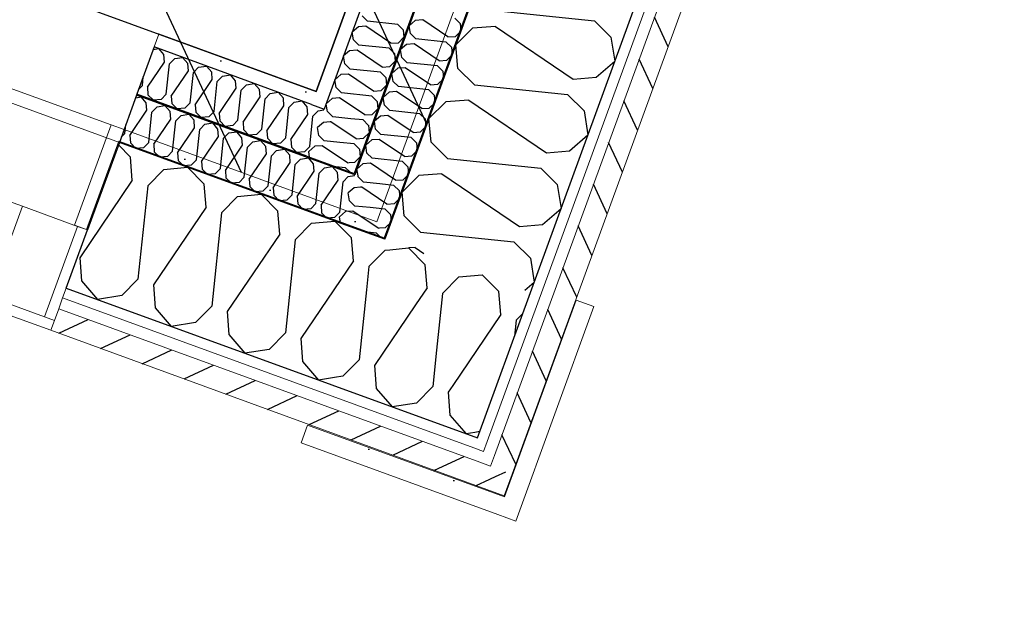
# Model space of a CAD drawing. Header units: millimetres. Extents: x 112481703 to 112588235, y 1264638581 to 1264713486.
# Tile 270 of 487: x 112579362 to 112580302, y 1264669421 to 1264669978. Entities that reach past the tile are written whole.
import ezdxf

# ---------------------------------------------------------------- set-up
doc = ezdxf.new("R2010")
doc.units = ezdxf.units.MM
doc.header["$LTSCALE"] = 0.5
doc.header["$MEASUREMENT"] = 0
doc.linetypes.add('Lang stiplet', pattern=[2116.666603, 1269.999981, -846.666622])
doc.linetypes.add('PLINE', pattern=[0])
for name, color, linetype, lineweight in [('234- Vinduer_ dører_ porter', 7, 'Continuous', 0), ('235- Utvendig kledning og overflate', 7, 'Continuous', 0), ('236- Innvendig kledning og overflate', 7, 'Continuous', 0), ('262- Taktekking', 7, 'Continuous', 0)]:
    doc.layers.add(name, color=color, linetype=linetype, lineweight=lineweight)
for name, color, linetype in [('266- Himling og innvendig overflate#1', 7, 'Continuous'), ('862- M___Nettoareal', 7, 'Continuous'), ('862- M___Nettoareal(Polylinje)', 7, 'Continuous'), ('LA_farge_dekke_asfalt2', 7, 'Continuous'), ('Yttervegger.A225', 7, 'Continuous'), ('Yttervegger.A225 (Skravur)', 7, 'Continuous')]:
    doc.layers.add(name, color=color, linetype=linetype)
pattern_1 = [(24.95599, (112557650, 1264717795), (-12.65766, 27.198964), [])]
pattern_2 = [(249.956, (112557650, 1264717795), (-81.357, 29.68231), [0, -50]), (249.956, (112557682.11, 1264717756.67), (-81.357, 29.68231), [0, -50])]
pattern_3 = [(249.95599, (112557650, 1264717795), (-65.76007, 23.99193), [])]

# ---------------------------------------------------------------- blocks, each defined once
blk = doc.blocks.new('Telefonsentral_6_3', base_point=(112578513.78, 1264671831.22))
at = {"layer": '862- M___Nettoareal(Polylinje)', "linetype": 'PLINE', "flags": 128}
blk.add_lwpolyline([(112576572.87, 1264671030.54), (112579644.84, 1264669909.76), (112580667.32, 1264672712.29), (112577596.28, 1264673832.72), (112577355.98, 1264673174.09), (112577355.04, 1264673174.43)], close=True, dxfattribs=at)
blk = doc.blocks.new('*X134', base_point=(112557650, 1264717795))
at = {"layer": 'Yttervegger.A225 (Skravur)', "linetype": 'PLINE'}
for p, q in [((112579715.11, 1264669758.78), (112579733.16, 1264669760.45)), ((112579749.05, 1264669744.35), (112579733.16, 1264669760.45)), ((112579750.75, 1264669722.39), (112579749.05, 1264669744.35)), ((112579765.53, 1264669717), (112579780.97, 1264669732.71)), ((112579780.97, 1264669732.71), (112579803.49, 1264669734.79)), ((112579819.39, 1264669718.69), (112579803.49, 1264669734.79)), ((112579750.75, 1264669722.39), (112579739.67, 1264669706)), ((112579765.53, 1264669717), (112579759.81, 1264669662.71)), ((112579821.08, 1264669696.73), (112579819.39, 1264669718.69)), ((112579821.08, 1264669696.73), (112579775.4, 1264669629.21)), ((112579835.86, 1264669691.34), (112579842.1, 1264669697.69)), ((112579835.86, 1264669691.34), (112579834.27, 1264669676.22)), ((112579801, 1264669585.02), (112579796.32, 1264669584.27))]:
    blk.add_line(p, q, dxfattribs=at)
blk = doc.blocks.new('*X137', base_point=(112557650, 1264717795))
at = {"layer": 'Yttervegger.A225 (Skravur)', "linetype": 'PLINE'}
for p, q in [((112579467.72, 1264669846.99), (112579456.14, 1264669858.73)), ((112579469.42, 1264669825.03), (112579467.72, 1264669846.99)), ((112579484.2, 1264669819.64), (112579499.64, 1264669835.35)), ((112579499.64, 1264669835.35), (112579522.16, 1264669837.43)), ((112579538.05, 1264669821.33), (112579522.16, 1264669837.43)), ((112579469.42, 1264669825.03), (112579419.28, 1264669750.91)), ((112579484.2, 1264669819.64), (112579474.83, 1264669730.64)), ((112579539.75, 1264669799.37), (112579538.05, 1264669821.33)), ((112579554.53, 1264669793.98), (112579569.97, 1264669809.69)), ((112579569.97, 1264669809.69), (112579592.5, 1264669811.77)), ((112579608.39, 1264669795.67), (112579592.5, 1264669811.77)), ((112579539.75, 1264669799.37), (112579489.61, 1264669725.25)), ((112579610.09, 1264669773.71), (112579608.39, 1264669795.67)), ((112579554.53, 1264669793.98), (112579545.16, 1264669704.98)), ((112579640.31, 1264669784.03), (112579662.83, 1264669786.11)), ((112579678.72, 1264669770.01), (112579662.83, 1264669786.11)), ((112579624.86, 1264669768.32), (112579640.31, 1264669784.03)), ((112579610.09, 1264669773.71), (112579559.94, 1264669699.59)), ((112579624.86, 1264669768.32), (112579615.5, 1264669679.32)), ((112579680.42, 1264669748.05), (112579678.72, 1264669770.01)), ((112579419.28, 1264669750.91), (112579420.98, 1264669728.95)), ((112579695.2, 1264669742.66), (112579704.37, 1264669751.99)), ((112579680.42, 1264669748.05), (112579630.27, 1264669673.93)), ((112579695.2, 1264669742.66), (112579692.86, 1264669720.42)), ((112579474.83, 1264669730.64), (112579459.39, 1264669714.93)), ((112579420.98, 1264669728.95), (112579436.27, 1264669711.22)), ((112579489.61, 1264669725.25), (112579491.31, 1264669703.29)), ((112579459.39, 1264669714.93), (112579436.27, 1264669711.22)), ((112579491.31, 1264669703.29), (112579506.6, 1264669685.56)), ((112579545.16, 1264669704.98), (112579529.72, 1264669689.27)), ((112579559.94, 1264669699.59), (112579561.64, 1264669677.63)), ((112579529.72, 1264669689.27), (112579506.6, 1264669685.56)), ((112579561.64, 1264669677.63), (112579576.94, 1264669659.9)), ((112579615.5, 1264669679.32), (112579600.05, 1264669663.61)), ((112579630.27, 1264669673.93), (112579631.97, 1264669651.97)), ((112579600.05, 1264669663.61), (112579576.94, 1264669659.9)), ((112579631.97, 1264669651.97), (112579647.27, 1264669634.24)), ((112579662.29, 1264669636.65), (112579647.27, 1264669634.24))]:
    blk.add_line(p, q, dxfattribs=at)
blk = doc.blocks.new('*X138', base_point=(112557650, 1264717795))
at = {"layer": 'Yttervegger.A225 (Skravur)', "linetype": 'PLINE'}
for p, q in [((112579704.37, 1264669751.99), (112579710.64, 1264669758.37)), ((112579710.64, 1264669758.37), (112579715.11, 1264669758.78)), ((112579692.86, 1264669720.42), (112579685.83, 1264669653.66)), ((112579739.67, 1264669706), (112579700.61, 1264669648.27)), ((112579759.81, 1264669662.71), (112579756.16, 1264669628)), ((112579685.83, 1264669653.66), (112579670.39, 1264669637.95)), ((112579700.61, 1264669648.27), (112579702.31, 1264669626.31)), ((112579670.39, 1264669637.95), (112579662.29, 1264669636.65)), ((112579702.31, 1264669626.31), (112579717.6, 1264669608.58)), ((112579756.16, 1264669628), (112579740.72, 1264669612.29)), ((112579775.4, 1264669629.21), (112579770.94, 1264669622.61)), ((112579770.94, 1264669622.61), (112579772.64, 1264669600.65)), ((112579740.72, 1264669612.29), (112579717.6, 1264669608.58)), ((112579772.64, 1264669600.65), (112579787.93, 1264669582.92)), ((112579796.32, 1264669584.27), (112579787.93, 1264669582.92))]:
    blk.add_line(p, q, dxfattribs=at)
blk = doc.blocks.new('Vindu[6]', base_point=(112557650, 1264717795))
at = {"layer": '234- Vinduer_ dører_ porter', "linetype": 'PLINE'}
for p, q in [((112579449.28, 1264669877.86), (112578167.89, 1264670345.36)), ((112578182.72, 1264670231.37), (112579364.53, 1264669800.2)), ((112579391.57, 1264669681.76), (112578085.76, 1264670158.17)), ((112579414.32, 1264669782.04), (112579449.28, 1264669877.86)), ((112579461.49, 1264669873.4), (112579449.28, 1264669877.86)), ((112579333, 1264669713.77), (112579364.53, 1264669800.2)), ((112579364.53, 1264669800.2), (112579417.14, 1264669781.01)), ((112579417.14, 1264669781.01), (112579385.6, 1264669694.58)), ((112579406.31, 1264669722.15), (112579426.53, 1264669777.58)), ((112579406.31, 1264669722.15), (112579426.53, 1264669777.58)), ((112579417.14, 1264669781.01), (112579426.53, 1264669777.58)), ((112579402.88, 1264669712.76), (112579406.31, 1264669722.15)), ((112579402.88, 1264669712.76), (112579406.31, 1264669722.15)), ((112579385.6, 1264669694.58), (112579333, 1264669713.77)), ((112579399.11, 1264669702.43), (112579402.88, 1264669712.76)), ((112579399.11, 1264669702.43), (112579402.88, 1264669712.76)), ((112579395, 1264669691.15), (112579399.11, 1264669702.43)), ((112579395, 1264669691.15), (112579399.11, 1264669702.43)), ((112579395, 1264669691.15), (112579385.6, 1264669694.58)), ((112579391.57, 1264669681.76), (112579395, 1264669691.15))]:
    blk.add_line(p, q, dxfattribs=at)
blk = doc.blocks.new('*X393', base_point=(112557650, 1264717795))
at = {"layer": 'Yttervegger.A225 (Skravur)', "linetype": 'PLINE'}
for p, q in [((112579821.62, 1264669986.63), (112579910.62, 1264669977.26)), ((112579910.62, 1264669977.26), (112579926.32, 1264669961.82)), ((112579794.27, 1264669970.15), (112579778.17, 1264669954.26)), ((112579816.23, 1264669971.85), (112579794.27, 1264669970.15)), ((112579816.23, 1264669971.85), (112579890.35, 1264669921.7)), ((112579926.32, 1264669961.82), (112579930.03, 1264669938.7)), ((112579780.25, 1264669931.74), (112579778.17, 1264669954.26)), ((112579912.31, 1264669923.4), (112579930.03, 1264669938.7)), ((112579795.96, 1264669916.29), (112579780.25, 1264669931.74)), ((112579890.35, 1264669921.7), (112579912.31, 1264669923.4)), ((112579795.96, 1264669916.29), (112579884.96, 1264669906.93)), ((112579768.61, 1264669899.82), (112579752.51, 1264669883.93)), ((112579790.57, 1264669901.52), (112579768.61, 1264669899.82)), ((112579790.57, 1264669901.52), (112579864.69, 1264669851.37)), ((112579884.96, 1264669906.93), (112579900.66, 1264669891.48)), ((112579900.66, 1264669891.48), (112579904.37, 1264669868.37)), ((112579754.59, 1264669861.4), (112579752.51, 1264669883.93)), ((112579770.3, 1264669845.96), (112579754.59, 1264669861.4)), ((112579886.65, 1264669853.07), (112579904.37, 1264669868.37)), ((112579864.69, 1264669851.37), (112579886.65, 1264669853.07)), ((112579770.3, 1264669845.96), (112579859.3, 1264669836.59)), ((112579859.3, 1264669836.59), (112579875, 1264669821.15)), ((112579742.95, 1264669829.48), (112579726.85, 1264669813.59)), ((112579764.91, 1264669831.18), (112579742.95, 1264669829.48)), ((112579764.91, 1264669831.18), (112579839.03, 1264669781.04)), ((112579875, 1264669821.15), (112579878.71, 1264669798.03)), ((112579728.93, 1264669791.07), (112579726.85, 1264669813.59)), ((112579860.99, 1264669782.74), (112579878.71, 1264669798.03)), ((112579744.64, 1264669775.63), (112579728.93, 1264669791.07)), ((112579839.03, 1264669781.04), (112579860.99, 1264669782.74)), ((112579744.64, 1264669775.63), (112579833.64, 1264669766.26)), ((112579739.25, 1264669760.85), (112579733.31, 1264669760.39)), ((112579739.25, 1264669760.85), (112579747.66, 1264669755.16)), ((112579833.64, 1264669766.26), (112579849.34, 1264669750.82)), ((112579849.34, 1264669750.82), (112579853.05, 1264669727.7)), ((112579844.1, 1264669719.97), (112579853.05, 1264669727.7))]:
    blk.add_line(p, q, dxfattribs=at)
blk = doc.blocks.new('*X443', base_point=(112557650, 1264717795))
at = {"layer": 'Yttervegger.A225 (Skravur)', "linetype": 'PLINE'}
for p, q in [((112579651.88, 1264669880.31), (112579646.13, 1264669875.35)), ((112579658.31, 1264669880.81), (112579651.88, 1264669880.31)), ((112579647.33, 1264669867.86), (112579646.13, 1264669875.35)), ((112579652.42, 1264669862.85), (112579647.33, 1264669867.86)), ((112579667.41, 1264669861.27), (112579652.42, 1264669862.85)), ((112579643.55, 1264669857.5), (112579637.8, 1264669852.54)), ((112579638.68, 1264669847.08), (112579637.8, 1264669852.54)), ((112579650.68, 1264669858.05), (112579643.55, 1264669857.5)), ((112579674.71, 1264669841.79), (112579650.68, 1264669858.05)), ((112579672.97, 1264669837), (112579663.6, 1264669837.98)), ((112579672.97, 1264669837), (112579676.9, 1264669833.13)), ((112579674.71, 1264669841.79), (112579676.41, 1264669841.92))]:
    blk.add_line(p, q, dxfattribs=at)
blk = doc.blocks.new('*X444', base_point=(112557650, 1264717795))
at = {"layer": 'Yttervegger.A225 (Skravur)', "linetype": 'PLINE'}
for p, q in [((112579681.26, 1264669817.9), (112579675.51, 1264669812.94)), ((112579687.37, 1264669818.37), (112579681.26, 1264669817.9)), ((112579676.72, 1264669805.44), (112579675.51, 1264669812.94)), ((112579681.81, 1264669800.43), (112579676.72, 1264669805.44)), ((112579680.06, 1264669795.64), (112579672.94, 1264669795.09)), ((112579704.1, 1264669779.38), (112579680.06, 1264669795.64)), ((112579696.44, 1264669798.89), (112579681.81, 1264669800.43)), ((112579672.94, 1264669795.09), (112579667.19, 1264669790.13)), ((112579668.15, 1264669784.17), (112579667.19, 1264669790.13)), ((112579704.1, 1264669779.38), (112579705.47, 1264669779.48)), ((112579702.35, 1264669774.58), (112579691.2, 1264669775.76)), ((112579702.35, 1264669774.58), (112579707.04, 1264669769.98))]:
    blk.add_line(p, q, dxfattribs=at)
blk = doc.blocks.new('*X460', base_point=(112557650, 1264717795))
at = {"layer": 'Yttervegger.A225 (Skravur)', "linetype": 'PLINE'}
for p, q in [((112579694.04, 1264669976.9), (112579688.94, 1264669981.91)), ((112579722.9, 1264669973.86), (112579694.04, 1264669976.9)), ((112579685.16, 1264669971.56), (112579679.42, 1264669966.6)), ((112579680.62, 1264669959.1), (112579679.42, 1264669966.6)), ((112579692.29, 1264669972.11), (112579685.16, 1264669971.56)), ((112579716.33, 1264669955.84), (112579692.29, 1264669972.11)), ((112579722.9, 1264669973.86), (112579727.99, 1264669968.85)), ((112579727.99, 1264669968.85), (112579728.67, 1264669961.55)), ((112579685.71, 1264669954.09), (112579680.62, 1264669959.1)), ((112579716.33, 1264669955.84), (112579723.45, 1264669956.4)), ((112579723.45, 1264669956.4), (112579728.67, 1264669961.55)), ((112579676.84, 1264669948.75), (112579671.09, 1264669943.78)), ((112579683.96, 1264669949.3), (112579676.84, 1264669948.75)), ((112579708, 1264669933.03), (112579683.96, 1264669949.3)), ((112579714.58, 1264669951.05), (112579685.71, 1264669954.09)), ((112579714.58, 1264669951.05), (112579719.67, 1264669946.04)), ((112579719.67, 1264669946.04), (112579720.35, 1264669938.74)), ((112579672.3, 1264669936.29), (112579671.09, 1264669943.78)), ((112579715.13, 1264669933.58), (112579720.35, 1264669938.74)), ((112579677.39, 1264669931.28), (112579672.3, 1264669936.29)), ((112579706.26, 1264669928.24), (112579677.39, 1264669931.28)), ((112579706.26, 1264669928.24), (112579711.35, 1264669923.23)), ((112579708, 1264669933.03), (112579715.13, 1264669933.58)), ((112579668.52, 1264669925.94), (112579662.77, 1264669920.97)), ((112579663.97, 1264669913.48), (112579662.77, 1264669920.97)), ((112579675.64, 1264669926.49), (112579668.52, 1264669925.94)), ((112579699.68, 1264669910.22), (112579675.64, 1264669926.49)), ((112579711.35, 1264669923.23), (112579712.02, 1264669915.93)), ((112579669.07, 1264669908.47), (112579663.97, 1264669913.48)), ((112579697.93, 1264669905.43), (112579669.07, 1264669908.47)), ((112579699.68, 1264669910.22), (112579706.8, 1264669910.77)), ((112579706.8, 1264669910.77), (112579712.02, 1264669915.93)), ((112579660.2, 1264669903.12), (112579654.45, 1264669898.16)), ((112579667.32, 1264669903.68), (112579660.2, 1264669903.12)), ((112579691.36, 1264669887.41), (112579667.32, 1264669903.68)), ((112579697.93, 1264669905.43), (112579703.03, 1264669900.42)), ((112579703.03, 1264669900.42), (112579703.7, 1264669893.12)), ((112579655.43, 1264669892.06), (112579654.45, 1264669898.16)), ((112579698.48, 1264669887.96), (112579703.7, 1264669893.12)), ((112579689.61, 1264669882.62), (112579677.94, 1264669883.85)), ((112579689.61, 1264669882.62), (112579694.51, 1264669877.8)), ((112579691.36, 1264669887.41), (112579698.48, 1264669887.96))]:
    blk.add_line(p, q, dxfattribs=at)
blk = doc.blocks.new('*X461', base_point=(112557650, 1264717795))
at = {"layer": 'Yttervegger.A225 (Skravur)', "linetype": 'PLINE'}
for p, q in [((112579655.65, 1264669890.67), (112579655.43, 1264669892.06)), ((112579660.75, 1264669885.66), (112579655.65, 1264669890.67)), ((112579659, 1264669880.87), (112579658.31, 1264669880.81)), ((112579683.04, 1264669864.6), (112579659, 1264669880.87)), ((112579677.94, 1264669883.85), (112579660.75, 1264669885.66)), ((112579694.51, 1264669877.8), (112579694.71, 1264669877.61)), ((112579694.71, 1264669877.61), (112579695.38, 1264669870.31)), ((112579681.29, 1264669859.81), (112579667.41, 1264669861.27)), ((112579683.04, 1264669864.6), (112579690.16, 1264669865.15)), ((112579690.16, 1264669865.15), (112579695.38, 1264669870.31)), ((112579681.29, 1264669859.81), (112579686.38, 1264669854.8)), ((112579686.38, 1264669854.8), (112579687.06, 1264669847.5)), ((112579681.84, 1264669842.34), (112579687.06, 1264669847.5)), ((112579676.41, 1264669841.92), (112579681.84, 1264669842.34))]:
    blk.add_line(p, q, dxfattribs=at)
blk = doc.blocks.new('*X477', base_point=(112557650, 1264717795))
at = {"layer": 'Yttervegger.A225 (Skravur)', "linetype": 'PLINE'}
for p, q in [((112579739.52, 1264669977.57), (112579733.77, 1264669972.61)), ((112579746.64, 1264669978.12), (112579739.52, 1264669977.57)), ((112579770.68, 1264669961.86), (112579746.64, 1264669978.12)), ((112579777.25, 1264669979.88), (112579782.35, 1264669974.87)), ((112579782.35, 1264669974.87), (112579783.02, 1264669967.57)), ((112579734.97, 1264669965.11), (112579733.77, 1264669972.61)), ((112579740.07, 1264669960.11), (112579734.97, 1264669965.11)), ((112579777.8, 1264669962.41), (112579783.02, 1264669967.57)), ((112579738.32, 1264669955.31), (112579731.2, 1264669954.76)), ((112579762.36, 1264669939.05), (112579738.32, 1264669955.31)), ((112579768.93, 1264669957.07), (112579740.07, 1264669960.11)), ((112579768.93, 1264669957.07), (112579774.03, 1264669952.06)), ((112579770.68, 1264669961.86), (112579777.8, 1264669962.41)), ((112579731.2, 1264669954.76), (112579725.45, 1264669949.8)), ((112579726.65, 1264669942.3), (112579725.45, 1264669949.8)), ((112579774.03, 1264669952.06), (112579774.7, 1264669944.75)), ((112579731.75, 1264669937.29), (112579726.65, 1264669942.3)), ((112579760.61, 1264669934.26), (112579731.75, 1264669937.29)), ((112579762.36, 1264669939.05), (112579769.48, 1264669939.6)), ((112579769.48, 1264669939.6), (112579774.7, 1264669944.75)), ((112579722.87, 1264669931.95), (112579717.13, 1264669926.99)), ((112579730, 1264669932.5), (112579722.87, 1264669931.95)), ((112579754.04, 1264669916.24), (112579730, 1264669932.5)), ((112579760.61, 1264669934.26), (112579765.7, 1264669929.25)), ((112579765.7, 1264669929.25), (112579766.38, 1264669921.94)), ((112579718.33, 1264669919.49), (112579717.13, 1264669926.99)), ((112579723.42, 1264669914.48), (112579718.33, 1264669919.49)), ((112579761.16, 1264669916.79), (112579766.38, 1264669921.94)), ((112579714.55, 1264669909.14), (112579708.8, 1264669904.18)), ((112579721.67, 1264669909.69), (112579714.55, 1264669909.14)), ((112579745.71, 1264669893.43), (112579721.67, 1264669909.69)), ((112579752.29, 1264669911.45), (112579723.42, 1264669914.48)), ((112579752.29, 1264669911.45), (112579757.38, 1264669906.44)), ((112579754.04, 1264669916.24), (112579761.16, 1264669916.79)), ((112579710.01, 1264669896.68), (112579708.8, 1264669904.18)), ((112579752.84, 1264669893.98), (112579758.06, 1264669899.13)), ((112579757.38, 1264669906.44), (112579758.06, 1264669899.13)), ((112579715.1, 1264669891.67), (112579710.01, 1264669896.68)), ((112579743.97, 1264669888.64), (112579715.1, 1264669891.67)), ((112579745.71, 1264669893.43), (112579752.84, 1264669893.98)), ((112579706.23, 1264669886.33), (112579700.48, 1264669881.37)), ((112579701.68, 1264669873.87), (112579700.48, 1264669881.37)), ((112579713.35, 1264669886.88), (112579706.23, 1264669886.33)), ((112579737.39, 1264669870.62), (112579713.35, 1264669886.88)), ((112579743.97, 1264669888.64), (112579749.06, 1264669883.63)), ((112579749.06, 1264669883.63), (112579749.73, 1264669876.32)), ((112579706.78, 1264669868.86), (112579701.68, 1264669873.87)), ((112579737.39, 1264669870.62), (112579744.51, 1264669871.17)), ((112579744.51, 1264669871.17), (112579749.73, 1264669876.32)), ((112579697.91, 1264669863.52), (112579692.16, 1264669858.56)), ((112579705.03, 1264669864.07), (112579697.91, 1264669863.52)), ((112579729.07, 1264669847.81), (112579705.03, 1264669864.07)), ((112579735.64, 1264669865.83), (112579706.78, 1264669868.86)), ((112579735.64, 1264669865.83), (112579740.74, 1264669860.82)), ((112579693.36, 1264669851.06), (112579692.16, 1264669858.56)), ((112579736.19, 1264669848.36), (112579741.41, 1264669853.51)), ((112579740.74, 1264669860.82), (112579741.41, 1264669853.51)), ((112579698.46, 1264669846.05), (112579693.36, 1264669851.06)), ((112579727.32, 1264669843.02), (112579698.46, 1264669846.05)), ((112579727.32, 1264669843.02), (112579732.41, 1264669838.01)), ((112579729.07, 1264669847.81), (112579736.19, 1264669848.36)), ((112579689.59, 1264669840.71), (112579683.84, 1264669835.75)), ((112579684.9, 1264669829.15), (112579683.84, 1264669835.75)), ((112579696.71, 1264669841.26), (112579689.59, 1264669840.71)), ((112579720.75, 1264669825), (112579696.71, 1264669841.26)), ((112579732.41, 1264669838.01), (112579733.09, 1264669830.7)), ((112579720.75, 1264669825), (112579727.87, 1264669825.55)), ((112579727.87, 1264669825.55), (112579733.09, 1264669830.7)), ((112579719, 1264669820.2), (112579705.54, 1264669821.62)), ((112579719, 1264669820.2), (112579724.09, 1264669815.2)), ((112579724.09, 1264669815.2), (112579724.13, 1264669814.84))]:
    blk.add_line(p, q, dxfattribs=at)
blk = doc.blocks.new('*X478', base_point=(112557650, 1264717795))
at = {"layer": 'Yttervegger.A225 (Skravur)', "linetype": 'PLINE'}
for p, q in [((112579685.04, 1264669828.25), (112579684.9, 1264669829.15)), ((112579690.13, 1264669823.24), (112579685.04, 1264669828.25)), ((112579688.39, 1264669818.45), (112579687.37, 1264669818.37)), ((112579712.42, 1264669802.19), (112579688.39, 1264669818.45)), ((112579705.54, 1264669821.62), (112579690.13, 1264669823.24)), ((112579724.13, 1264669814.84), (112579724.77, 1264669807.89)), ((112579719.55, 1264669802.74), (112579724.77, 1264669807.89)), ((112579710.68, 1264669797.39), (112579696.44, 1264669798.89)), ((112579710.68, 1264669797.39), (112579715.77, 1264669792.39)), ((112579712.42, 1264669802.19), (112579719.55, 1264669802.74)), ((112579715.77, 1264669792.39), (112579716.45, 1264669785.08)), ((112579705.47, 1264669779.48), (112579711.23, 1264669779.93)), ((112579711.23, 1264669779.93), (112579716.45, 1264669785.08))]:
    blk.add_line(p, q, dxfattribs=at)
blk = doc.blocks.new('*X491', base_point=(112557650, 1264717795))
at = {"layer": 'Yttervegger.A225 (Skravur)', "linetype": 'PLINE'}
for p, q in [((112579489.4, 1264669949.91), (112579494.58, 1264669950.75)), ((112579499.54, 1264669945), (112579494.58, 1264669950.75)), ((112579483.83, 1264669913.83), (112579500.09, 1264669937.87)), ((112579500.09, 1264669937.87), (112579499.54, 1264669945)), ((112579504.89, 1264669936.13), (112579509.89, 1264669941.22)), ((112579509.89, 1264669941.22), (112579517.39, 1264669942.42)), ((112579522.35, 1264669936.67), (112579517.39, 1264669942.42)), ((112579522.9, 1264669929.55), (112579522.35, 1264669936.67)), ((112579501.85, 1264669907.26), (112579504.89, 1264669936.13)), ((112579506.64, 1264669905.51), (112579522.9, 1264669929.55)), ((112579524.66, 1264669898.94), (112579527.7, 1264669927.8)), ((112579527.7, 1264669927.8), (112579532.71, 1264669932.9)), ((112579532.71, 1264669932.9), (112579540.2, 1264669934.1)), ((112579545.16, 1264669928.35), (112579540.2, 1264669934.1)), ((112579545.72, 1264669921.23), (112579545.16, 1264669928.35)), ((112579479.04, 1264669915.58), (112579479.91, 1264669923.9)), ((112579529.45, 1264669897.19), (112579545.72, 1264669921.23)), ((112579547.47, 1264669890.62), (112579550.51, 1264669919.48)), ((112579550.51, 1264669919.48), (112579555.52, 1264669924.57)), ((112579555.52, 1264669924.57), (112579563.01, 1264669925.78)), ((112579567.97, 1264669920.03), (112579563.01, 1264669925.78)), ((112579568.53, 1264669912.91), (112579567.97, 1264669920.03)), ((112579479.04, 1264669915.58), (112579475.6, 1264669912.09)), ((112579483.83, 1264669913.83), (112579484.38, 1264669906.71)), ((112579552.26, 1264669888.87), (112579568.53, 1264669912.91)), ((112579570.28, 1264669882.29), (112579573.32, 1264669911.16)), ((112579573.32, 1264669911.16), (112579578.33, 1264669916.25)), ((112579578.33, 1264669916.25), (112579585.82, 1264669917.46)), ((112579590.79, 1264669911.71), (112579585.82, 1264669917.46)), ((112579591.34, 1264669904.58), (112579590.79, 1264669911.71)), ((112579601.14, 1264669907.93), (112579608.63, 1264669909.13)), ((112579613.6, 1264669903.39), (112579608.63, 1264669909.13)), ((112579484.38, 1264669906.71), (112579489.54, 1264669901.49)), ((112579496.84, 1264669902.17), (112579489.54, 1264669901.49)), ((112579501.85, 1264669907.26), (112579496.84, 1264669902.17)), ((112579506.64, 1264669905.51), (112579507.19, 1264669898.39)), ((112579524.66, 1264669898.94), (112579519.65, 1264669893.84)), ((112579575.07, 1264669880.55), (112579591.34, 1264669904.58)), ((112579593.09, 1264669873.97), (112579596.13, 1264669902.84)), ((112579596.13, 1264669902.84), (112579601.14, 1264669907.93)), ((112579614.15, 1264669896.26), (112579613.6, 1264669903.39)), ((112579618.94, 1264669894.51), (112579623.95, 1264669899.61)), ((112579623.95, 1264669899.61), (112579631.45, 1264669900.81)), ((112579636.41, 1264669895.06), (112579631.45, 1264669900.81)), ((112579507.19, 1264669898.39), (112579512.35, 1264669893.17)), ((112579519.65, 1264669893.84), (112579512.35, 1264669893.17)), ((112579529.45, 1264669897.19), (112579530, 1264669890.07)), ((112579530, 1264669890.07), (112579535.16, 1264669884.85)), ((112579547.47, 1264669890.62), (112579542.46, 1264669885.52)), ((112579597.88, 1264669872.22), (112579614.15, 1264669896.26)), ((112579615.9, 1264669865.65), (112579618.94, 1264669894.51)), ((112579636.96, 1264669887.94), (112579636.41, 1264669895.06)), ((112579641.75, 1264669886.19), (112579646.76, 1264669891.29)), ((112579646.76, 1264669891.29), (112579652.26, 1264669892.17)), ((112579542.46, 1264669885.52), (112579535.16, 1264669884.85)), ((112579552.26, 1264669888.87), (112579552.81, 1264669881.75)), ((112579552.81, 1264669881.75), (112579557.97, 1264669876.52)), ((112579570.28, 1264669882.29), (112579565.27, 1264669877.2)), ((112579575.07, 1264669880.55), (112579575.62, 1264669873.42)), ((112579620.69, 1264669863.9), (112579636.96, 1264669887.94)), ((112579638.71, 1264669857.33), (112579641.75, 1264669886.19)), ((112579565.27, 1264669877.2), (112579557.97, 1264669876.52)), ((112579575.62, 1264669873.42), (112579580.78, 1264669868.2)), ((112579593.09, 1264669873.97), (112579588.08, 1264669868.88)), ((112579597.88, 1264669872.22), (112579598.43, 1264669865.1)), ((112579588.08, 1264669868.88), (112579580.78, 1264669868.2)), ((112579598.43, 1264669865.1), (112579603.59, 1264669859.88)), ((112579615.9, 1264669865.65), (112579610.89, 1264669860.56)), ((112579620.69, 1264669863.9), (112579621.25, 1264669856.78)), ((112579610.89, 1264669860.56), (112579603.59, 1264669859.88)), ((112579621.25, 1264669856.78), (112579626.4, 1264669851.56)), ((112579633.7, 1264669852.23), (112579626.4, 1264669851.56)), ((112579638.71, 1264669857.33), (112579633.7, 1264669852.23))]:
    blk.add_line(p, q, dxfattribs=at)
blk = doc.blocks.new('*X494', base_point=(112557650, 1264717795))
at = {"layer": 'Yttervegger.A225 (Skravur)', "linetype": 'PLINE'}
for p, q in [((112579472.61, 1264669903.88), (112579477.79, 1264669904.71)), ((112579482.75, 1264669898.96), (112579477.79, 1264669904.71)), ((112579483.3, 1264669891.84), (112579482.75, 1264669898.96)), ((112579467.04, 1264669867.8), (112579483.3, 1264669891.84)), ((112579485.05, 1264669861.23), (112579488.09, 1264669890.09)), ((112579488.09, 1264669890.09), (112579493.1, 1264669895.19)), ((112579493.1, 1264669895.19), (112579500.6, 1264669896.39)), ((112579505.56, 1264669890.64), (112579500.6, 1264669896.39)), ((112579506.11, 1264669883.52), (112579505.56, 1264669890.64)), ((112579489.85, 1264669859.48), (112579506.11, 1264669883.52)), ((112579507.87, 1264669852.91), (112579510.9, 1264669881.77)), ((112579510.9, 1264669881.77), (112579515.91, 1264669886.87)), ((112579515.91, 1264669886.87), (112579523.41, 1264669888.07)), ((112579528.37, 1264669882.32), (112579523.41, 1264669888.07)), ((112579528.92, 1264669875.2), (112579528.37, 1264669882.32)), ((112579462.24, 1264669869.55), (112579463.12, 1264669877.87)), ((112579512.66, 1264669851.16), (112579528.92, 1264669875.2)), ((112579530.68, 1264669844.58), (112579533.71, 1264669873.45)), ((112579533.71, 1264669873.45), (112579538.72, 1264669878.54)), ((112579538.72, 1264669878.54), (112579546.22, 1264669879.75)), ((112579551.18, 1264669874), (112579546.22, 1264669879.75)), ((112579551.73, 1264669866.87), (112579551.18, 1264669874)), ((112579561.53, 1264669870.22), (112579569.03, 1264669871.42)), ((112579573.99, 1264669865.68), (112579569.03, 1264669871.42)), ((112579462.24, 1264669869.55), (112579458.81, 1264669866.06)), ((112579467.04, 1264669867.8), (112579467.59, 1264669860.68)), ((112579485.05, 1264669861.23), (112579480.05, 1264669856.13)), ((112579535.47, 1264669842.84), (112579551.73, 1264669866.87)), ((112579553.49, 1264669836.26), (112579556.52, 1264669865.13)), ((112579556.52, 1264669865.13), (112579561.53, 1264669870.22)), ((112579574.54, 1264669858.55), (112579573.99, 1264669865.68)), ((112579579.33, 1264669856.8), (112579584.34, 1264669861.9)), ((112579584.34, 1264669861.9), (112579591.84, 1264669863.1)), ((112579596.8, 1264669857.35), (112579591.84, 1264669863.1)), ((112579467.59, 1264669860.68), (112579472.74, 1264669855.46)), ((112579480.05, 1264669856.13), (112579472.74, 1264669855.46)), ((112579489.85, 1264669859.48), (112579490.4, 1264669852.36)), ((112579490.4, 1264669852.36), (112579495.55, 1264669847.14)), ((112579507.87, 1264669852.91), (112579502.86, 1264669847.81)), ((112579558.28, 1264669834.51), (112579574.54, 1264669858.55)), ((112579576.3, 1264669827.94), (112579579.33, 1264669856.8)), ((112579597.35, 1264669850.23), (112579596.8, 1264669857.35)), ((112579602.14, 1264669848.48), (112579607.15, 1264669853.58)), ((112579607.15, 1264669853.58), (112579614.65, 1264669854.78)), ((112579619.61, 1264669849.03), (112579614.65, 1264669854.78)), ((112579502.86, 1264669847.81), (112579495.55, 1264669847.14)), ((112579512.66, 1264669851.16), (112579513.21, 1264669844.04)), ((112579513.21, 1264669844.04), (112579518.36, 1264669838.82)), ((112579530.68, 1264669844.58), (112579525.67, 1264669839.49)), ((112579535.47, 1264669842.84), (112579536.02, 1264669835.71)), ((112579581.09, 1264669826.19), (112579597.35, 1264669850.23)), ((112579599.11, 1264669819.62), (112579602.14, 1264669848.48)), ((112579620.16, 1264669841.91), (112579619.61, 1264669849.03)), ((112579624.96, 1264669840.16), (112579629.96, 1264669845.25)), ((112579629.96, 1264669845.25), (112579637.46, 1264669846.46)), ((112579642.42, 1264669840.71), (112579637.46, 1264669846.46)), ((112579525.67, 1264669839.49), (112579518.36, 1264669838.82)), ((112579536.02, 1264669835.71), (112579541.17, 1264669830.49)), ((112579553.49, 1264669836.26), (112579548.48, 1264669831.17)), ((112579558.28, 1264669834.51), (112579558.83, 1264669827.39)), ((112579603.9, 1264669817.87), (112579620.16, 1264669841.91)), ((112579621.92, 1264669811.3), (112579624.96, 1264669840.16)), ((112579626.71, 1264669809.55), (112579642.97, 1264669833.59)), ((112579642.97, 1264669833.59), (112579642.42, 1264669840.71)), ((112579647.77, 1264669831.84), (112579652.77, 1264669836.93)), ((112579652.77, 1264669836.93), (112579660.27, 1264669838.14)), ((112579665.23, 1264669832.39), (112579660.27, 1264669838.14)), ((112579548.48, 1264669831.17), (112579541.17, 1264669830.49)), ((112579558.83, 1264669827.39), (112579563.98, 1264669822.17)), ((112579576.3, 1264669827.94), (112579571.29, 1264669822.85)), ((112579581.09, 1264669826.19), (112579581.64, 1264669819.07)), ((112579644.73, 1264669802.97), (112579647.77, 1264669831.84)), ((112579649.52, 1264669801.23), (112579665.78, 1264669825.26)), ((112579665.78, 1264669825.26), (112579665.23, 1264669832.39)), ((112579670.58, 1264669823.52), (112579675.58, 1264669828.61)), ((112579675.58, 1264669828.61), (112579681.58, 1264669829.57)), ((112579571.29, 1264669822.85), (112579563.98, 1264669822.17)), ((112579581.64, 1264669819.07), (112579586.79, 1264669813.85)), ((112579594.1, 1264669814.52), (112579586.79, 1264669813.85)), ((112579599.11, 1264669819.62), (112579594.1, 1264669814.52)), ((112579603.9, 1264669817.87), (112579604.45, 1264669810.75)), ((112579667.54, 1264669794.65), (112579670.58, 1264669823.52)), ((112579604.45, 1264669810.75), (112579609.6, 1264669805.53)), ((112579616.91, 1264669806.2), (112579609.6, 1264669805.53)), ((112579621.92, 1264669811.3), (112579616.91, 1264669806.2)), ((112579626.71, 1264669809.55), (112579627.26, 1264669802.42)), ((112579627.26, 1264669802.42), (112579632.42, 1264669797.2)), ((112579639.72, 1264669797.88), (112579632.42, 1264669797.2)), ((112579644.73, 1264669802.97), (112579639.72, 1264669797.88)), ((112579649.52, 1264669801.23), (112579650.07, 1264669794.1)), ((112579650.07, 1264669794.1), (112579655.23, 1264669788.88)), ((112579662.53, 1264669789.56), (112579655.23, 1264669788.88)), ((112579667.54, 1264669794.65), (112579662.53, 1264669789.56))]:
    blk.add_line(p, q, dxfattribs=at)
blk = doc.blocks.new('Simple Window Opening[37]', base_point=(112557650, 1264717795))
at = {"layer": '234- Vinduer_ dører_ porter', "linetype": 'PLINE'}
for p, q in [((112579494.74, 1264669964.53), (112578188.93, 1264670440.94)), ((112579457.03, 1264669861.19), (112578151.23, 1264670337.6)), ((112579494.74, 1264669964.53), (112579490.28, 1264669952.31)), ((112579490.28, 1264669952.31), (112579473.83, 1264669907.22)), ((112579473.49, 1264669906.28), (112579457.03, 1264669861.19)), ((112579473.83, 1264669907.22), (112579473.49, 1264669906.28))]:
    blk.add_line(p, q, dxfattribs=at)

msp = doc.modelspace()

# ---------------------------------------------------------------- hatches: boundary and pattern name
at = {"layer": '262- Taktekking', "linetype": 'Continuous'}
h = msp.add_hatch(dxfattribs=at)
h.set_pattern_fill('Membran', color=256, style=0, pattern_type=2)
h.set_pattern_definition(pattern_3)
h.paths.add_polyline_path([(112579682.18, 1264669831.21), (112580730.02, 1264672703.25), (112580729.08, 1264672703.59), (112579681.24, 1264669831.55)])
h = msp.add_hatch(dxfattribs=at)
h.set_pattern_fill('Membran', color=256, style=0, pattern_type=2)
h.set_pattern_definition(pattern_3)
h.paths.add_polyline_path([(112579681.24, 1264669831.55), (112579473.83, 1264669907.22), (112579473.49, 1264669906.28), (112579680.9, 1264669830.61)])
h = msp.add_hatch(dxfattribs=at)
h.set_pattern_fill('Membran', color=256, style=0, pattern_type=2)
h.set_pattern_definition(pattern_3)
h.paths.add_polyline_path([(112579681.24, 1264669831.55), (112579680.9, 1264669830.61), (112579681.84, 1264669830.27)])
h = msp.add_hatch(dxfattribs=at)
h.set_pattern_fill('Membran', color=256, style=0, pattern_type=2)
h.set_pattern_definition(pattern_3)
h.paths.add_polyline_path([(112579682.18, 1264669831.21), (112579681.24, 1264669831.55), (112579681.84, 1264669830.27)])
at = {"layer": 'LA_farge_dekke_asfalt2', "linetype": 'Continuous'}
h = msp.add_hatch(dxfattribs=at)
h.set_pattern_fill('Murverk', color=256, style=0, pattern_type=2)
h.set_pattern_definition([(294.956, (112557650, 1264717795), (163.1938, 75.94596), [])])
h.paths.add_polyline_path([(112562670.28, 1264672618.44), (112565507.41, 1264680394.81), (112573384.41, 1264677520.97), (112579262.36, 1264693631.99), (112587341.37, 1264690684.44), (112579714.93, 1264669780.94), (112576475.27, 1264670962.9), (112575386.63, 1264667979.01)])
at = {"layer": 'Yttervegger.A225 (Skravur)', "linetype": 'Continuous'}
h = msp.add_hatch(dxfattribs=at)
h.set_pattern_fill('Prikker_tett', color=256, style=0, pattern_type=2)
h.set_pattern_definition(pattern_2)
h.paths.add_polyline_path([(112579808.18, 1264669575.53), (112580972.55, 1264672766.98), (112580963.16, 1264672770.41), (112579798.79, 1264669578.96)])
h = msp.add_hatch(dxfattribs=at)
h.set_pattern_fill('Skrålinjer_1', color=256, style=0, pattern_type=2)
h.set_pattern_definition([(114.95599, (112557650, 1264717795), (27.198964, 12.65766), [])])
h.paths.add_polyline_path([(112579831.99, 1264669544.5), (112581003.55, 1264672755.67), (112580982.88, 1264672763.21), (112579811.32, 1264669552.04)])
h = msp.add_hatch(dxfattribs=at)
h.set_pattern_fill('Prikker_tett', color=256, style=0, pattern_type=2)
h.set_pattern_definition(pattern_2)
h.paths.add_polyline_path([(112579657.05, 1264669905.31), (112580679.53, 1264672707.83), (112580667.32, 1264672712.29), (112579644.84, 1264669909.76)])
for points in [[(112580774.17, 1264672687.14), (112579709.88, 1264669770.01), (112579710.82, 1264669769.66), (112580775.11, 1264672686.8)], [(112579457.38, 1264669862.13), (112579456.44, 1264669862.47), (112579425.59, 1264669777.92), (112579426.53, 1264669777.58), (112579457.03, 1264669861.19)], [(112579709.88, 1264669770.01), (112579457.38, 1264669862.13), (112579457.03, 1264669861.19), (112579709.54, 1264669769.07)], [(112579709.88, 1264669770.01), (112579709.54, 1264669769.07), (112579710.48, 1264669768.72)], [(112579709.88, 1264669770.01), (112579710.48, 1264669768.72), (112579710.82, 1264669769.66)]]:
    msp.add_hatch(color=256, dxfattribs=at).paths.add_polyline_path(points)
h = msp.add_hatch(dxfattribs=at)
h.set_pattern_fill('Prikker_tett', color=256, style=0, pattern_type=2)
h.set_pattern_definition(pattern_2)
h.paths.add_polyline_path([(112580758.44, 1264672679.04), (112579702.72, 1264669785.39), (112579713.99, 1264669781.28), (112580769.71, 1264672674.93)])
h = msp.add_hatch(dxfattribs=at)
h.set_pattern_fill('Prikker_tett', color=256, style=0, pattern_type=2)
h.set_pattern_definition(pattern_2)
h.paths.add_polyline_path([(112579644.84, 1264669909.76), (112579494.74, 1264669964.53), (112579490.28, 1264669952.31), (112579640.39, 1264669897.55)])
h = msp.add_hatch(dxfattribs=at)
h.set_pattern_fill('Prikker_tett', color=256, style=0, pattern_type=2)
h.set_pattern_definition(pattern_2)
h.paths.add_polyline_path([(112579644.84, 1264669909.76), (112579640.39, 1264669897.55), (112579652.6, 1264669893.09)])
h = msp.add_hatch(dxfattribs=at)
h.set_pattern_fill('Prikker_tett', color=256, style=0, pattern_type=2)
h.set_pattern_definition(pattern_2)
h.paths.add_polyline_path([(112579657.05, 1264669905.31), (112579644.84, 1264669909.76), (112579652.6, 1264669893.09)])
h = msp.add_hatch(dxfattribs=at)
h.set_pattern_fill('Prikker_tett', color=256, style=0, pattern_type=2)
h.set_pattern_definition(pattern_2)
h.paths.add_polyline_path([(112579461.49, 1264669873.4), (112579449.28, 1264669877.86), (112579414.32, 1264669782.04), (112579425.59, 1264669777.92), (112579456.44, 1264669862.47), (112579457.38, 1264669862.13)])
h = msp.add_hatch(dxfattribs=at)
h.set_pattern_fill('Prikker_tett', color=256, style=0, pattern_type=2)
h.set_pattern_definition(pattern_2)
h.paths.add_polyline_path([(112579702.72, 1264669785.39), (112579461.49, 1264669873.4), (112579457.38, 1264669862.13), (112579698.61, 1264669774.12)])
h = msp.add_hatch(dxfattribs=at)
h.set_pattern_fill('Prikker_tett', color=256, style=0, pattern_type=2)
h.set_pattern_definition(pattern_2)
h.paths.add_polyline_path([(112579702.72, 1264669785.39), (112579698.61, 1264669774.12), (112579709.88, 1264669770.01)])
h = msp.add_hatch(dxfattribs=at)
h.set_pattern_fill('Prikker_tett', color=256, style=0, pattern_type=2)
h.set_pattern_definition(pattern_2)
h.paths.add_polyline_path([(112579702.72, 1264669785.39), (112579709.88, 1264669770.01), (112579713.99, 1264669781.28)])
h = msp.add_hatch(dxfattribs=at)
h.set_pattern_fill('Prikker_tett', color=256, style=0, pattern_type=2)
h.set_pattern_definition(pattern_2)
h.paths.add_polyline_path([(112579798.79, 1264669578.96), (112579406.31, 1264669722.15), (112579402.88, 1264669712.76), (112579795.36, 1264669569.57)])
h = msp.add_hatch(dxfattribs=at)
h.set_pattern_fill('Skrålinjer_1', color=256, style=0, pattern_type=2)
h.set_pattern_definition(pattern_1)
h.paths.add_polyline_path([(112579811.32, 1264669552.04), (112579399.11, 1264669702.43), (112579395, 1264669691.15), (112579391.57, 1264669681.76), (112579803.78, 1264669531.37)])
h = msp.add_hatch(dxfattribs=at)
h.set_pattern_fill('Prikker_tett', color=256, style=0, pattern_type=2)
h.set_pattern_definition(pattern_2)
h.paths.add_polyline_path([(112579841.54, 1264669516.5), (112579910.08, 1264669704.39), (112579893.17, 1264669710.56), (112579824.63, 1264669522.67)])
h = msp.add_hatch(dxfattribs=at)
h.set_pattern_fill('Prikker_tett', color=256, style=0, pattern_type=2)
h.set_pattern_definition(pattern_2)
h.paths.add_polyline_path([(112579824.63, 1264669522.67), (112579636.74, 1264669591.22), (112579630.57, 1264669574.31), (112579818.46, 1264669505.76)])
h = msp.add_hatch(dxfattribs=at)
h.set_pattern_fill('Prikker_tett', color=256, style=0, pattern_type=2)
h.set_pattern_definition(pattern_2)
h.paths.add_polyline_path([(112579798.79, 1264669578.96), (112579795.36, 1264669569.57), (112579804.75, 1264669566.14)])
h = msp.add_hatch(dxfattribs=at)
h.set_pattern_fill('Prikker_tett', color=256, style=0, pattern_type=2)
h.set_pattern_definition(pattern_2)
h.paths.add_polyline_path([(112579798.79, 1264669578.96), (112579804.75, 1264669566.14), (112579808.18, 1264669575.53)])
h = msp.add_hatch(dxfattribs=at)
h.set_pattern_fill('Skrålinjer_1', color=256, style=0, pattern_type=2)
h.set_pattern_definition(pattern_1)
h.paths.add_polyline_path([(112579811.32, 1264669552.04), (112579803.78, 1264669531.37), (112579824.45, 1264669523.83)])
h = msp.add_hatch(dxfattribs=at)
h.set_pattern_fill('Skrålinjer_1', color=256, style=0, pattern_type=2)
h.set_pattern_definition(pattern_1)
h.paths.add_polyline_path([(112579811.32, 1264669552.04), (112579824.45, 1264669523.83), (112579831.99, 1264669544.5)])
h = msp.add_hatch(dxfattribs=at)
h.set_pattern_fill('Prikker_tett', color=256, style=0, pattern_type=2)
h.set_pattern_definition(pattern_2)
h.paths.add_polyline_path([(112579824.63, 1264669522.67), (112579818.46, 1264669505.76), (112579835.37, 1264669499.59)])
h = msp.add_hatch(dxfattribs=at)
h.set_pattern_fill('Prikker_tett', color=256, style=0, pattern_type=2)
h.set_pattern_definition(pattern_2)
h.paths.add_polyline_path([(112579824.63, 1264669522.67), (112579835.37, 1264669499.59), (112579841.54, 1264669516.5)])

# ---------------------------------------------------------------- linework, layer by layer
at = {"layer": '235- Utvendig kledning og overflate', "linetype": 'PLINE'}
for p, q in [((112579808.18, 1264669575.53), (112580972.55, 1264672766.98)), ((112579815.09, 1264669562.37), (112580982.88, 1264672763.21)), ((112579402.88, 1264669712.76), (112579406.31, 1264669722.15)), ((112579399.11, 1264669702.43), (112579402.88, 1264669712.76)), ((112579402.88, 1264669712.76), (112579795.36, 1264669569.57)), ((112579395, 1264669691.15), (112579399.11, 1264669702.43)), ((112579399.11, 1264669702.43), (112579800.98, 1264669555.81)), ((112579391.57, 1264669681.76), (112579395, 1264669691.15)), ((112579804.75, 1264669566.14), (112579808.18, 1264669575.53)), ((112579804.75, 1264669566.14), (112579808.18, 1264669575.53)), ((112579795.36, 1264669569.57), (112579804.75, 1264669566.14)), ((112579811.32, 1264669552.04), (112579815.09, 1264669562.37)), ((112579811.32, 1264669552.04), (112579815.09, 1264669562.37)), ((112579800.98, 1264669555.81), (112579811.32, 1264669552.04))]:
    msp.add_line(p, q, dxfattribs=at)
at = {"layer": '235- Utvendig kledning og overflate', "linetype": 'PLINE', "flags": 128}
for points in [[(112579831.99, 1264669544.5), (112581003.55, 1264672755.67)], [(112579835.37, 1264669499.59), (112579910.08, 1264669704.39)], [(112579910.08, 1264669704.39), (112579893.17, 1264669710.56)], [(112579391.57, 1264669681.76), (112579824.45, 1264669523.83)], [(112579630.57, 1264669574.31), (112579636.74, 1264669591.22)], [(112579630.57, 1264669574.31), (112579818.46, 1264669505.76)], [(112579824.45, 1264669523.83), (112579831.99, 1264669544.5)], [(112579835.37, 1264669499.59), (112579818.46, 1264669505.76)]]:
    msp.add_lwpolyline(points, dxfattribs=at)
at = {"layer": '236- Innvendig kledning og overflate', "linetype": 'PLINE'}
for p, q in [((112580774.17, 1264672687.14), (112579713.99, 1264669781.28)), ((112579494.74, 1264669964.53), (112579490.28, 1264669952.31)), ((112579414.32, 1264669782.04), (112579449.28, 1264669877.86)), ((112579461.49, 1264669873.4), (112579449.28, 1264669877.86)), ((112579456.44, 1264669862.47), (112579425.59, 1264669777.92)), ((112579457.38, 1264669862.13), (112579456.44, 1264669862.47)), ((112579709.88, 1264669770.01), (112579457.38, 1264669862.13)), ((112579425.59, 1264669777.92), (112579414.32, 1264669782.04)), ((112579426.53, 1264669777.58), (112579425.59, 1264669777.92)), ((112579709.88, 1264669770.01), (112579713.99, 1264669781.28)), ((112579709.88, 1264669770.01), (112579713.99, 1264669781.28))]:
    msp.add_line(p, q, dxfattribs=at)
at = {"layer": '236- Innvendig kledning og overflate', "linetype": 'PLINE', "flags": 128}
for points in [[(112579710.48, 1264669768.72), (112580775.11, 1264672686.8)], [(112580758.44, 1264672679.04), (112579702.72, 1264669785.39)], [(112579702.72, 1264669785.39), (112579461.49, 1264669873.4)], [(112579457.03, 1264669861.19), (112579665.39, 1264669785.18)], [(112579893.17, 1264669710.56), (112579824.63, 1264669522.67)], [(112579824.63, 1264669522.67), (112579636.74, 1264669591.22)]]:
    msp.add_lwpolyline(points, dxfattribs=at)
at = {"layer": '266- Himling og innvendig overflate#1', "linetype": 'Lang stiplet'}
msp.add_lwpolyline([(112588235.42, 1264691281.63), (112578984.82, 1264665926.42), (112562432.07, 1264671965.54), (112565811.51, 1264681228.31), (112572876.02, 1264678650.89), (112578747.19, 1264694743.32)], close=True, dxfattribs=at)
at = {"layer": 'Yttervegger.A225', "linetype": 'PLINE'}
for p, q in [((112580683.98, 1264672720.04), (112579652.6, 1264669893.09)), ((112580729.08, 1264672703.59), (112579681.24, 1264669831.55)), ((112580730.02, 1264672703.25), (112579681.84, 1264669830.27)), ((112580775.11, 1264672686.8), (112579710.82, 1264669769.66)), ((112579849.51, 1264669718), (112580914.14, 1264672636.07)), ((112579490.28, 1264669952.31), (112579473.83, 1264669907.22)), ((112579640.39, 1264669897.55), (112579490.28, 1264669952.31)), ((112579473.49, 1264669906.28), (112579457.03, 1264669861.19)), ((112579473.83, 1264669907.22), (112579473.49, 1264669906.28)), ((112579680.9, 1264669830.61), (112579473.49, 1264669906.28)), ((112579636.15, 1264669848), (112579473.83, 1264669907.22)), ((112579640.39, 1264669897.55), (112579652.6, 1264669893.09)), ((112579640.39, 1264669897.55), (112579652.6, 1264669893.09)), ((112579457.03, 1264669861.19), (112579426.53, 1264669777.58)), ((112579710.48, 1264669768.72), (112579457.03, 1264669861.19)), ((112579636.15, 1264669848), (112579681.24, 1264669831.55)), ((112579636.15, 1264669848), (112579681.24, 1264669831.55)), ((112579680.9, 1264669830.61), (112579681.84, 1264669830.27)), ((112579680.9, 1264669830.61), (112579681.84, 1264669830.27)), ((112579406.31, 1264669722.15), (112579426.53, 1264669777.58)), ((112579710.48, 1264669768.72), (112579710.82, 1264669769.66)), ((112579710.48, 1264669768.72), (112579710.82, 1264669769.66)), ((112579406.31, 1264669722.15), (112579659.75, 1264669629.69)), ((112579798.79, 1264669578.96), (112579849.51, 1264669718)), ((112579798.79, 1264669578.96), (112579849.51, 1264669718)), ((112579659.75, 1264669629.69), (112579798.79, 1264669578.96))]:
    msp.add_line(p, q, dxfattribs=at)
at = {"layer": 'Yttervegger.A225', "linetype": 'PLINE', "flags": 128}
for points in [[(112580667.32, 1264672712.29), (112579644.84, 1264669909.76)], [(112579644.84, 1264669909.76), (112579494.74, 1264669964.53)], [(112579710.48, 1264669768.72), (112579665.39, 1264669785.18)]]:
    msp.add_lwpolyline(points, dxfattribs=at)

# ---------------------------------------------------------------- block references
at = {"layer": '234- Vinduer_ dører_ porter', "linetype": 'PLINE'}
for name in ['Simple Window Opening[37]', 'Vindu[6]']:
    msp.add_blockref(name, (112557650, 1264717795), dxfattribs=at)
at = {"layer": '862- M___Nettoareal', "linetype": 'Continuous'}
msp.add_blockref('Telefonsentral_6_3', (112578513.78, 1264671831.22), dxfattribs=at)
at = {"layer": 'Yttervegger.A225'}
for name in ['*X460', '*X477', '*X393', '*X491', '*X494', '*X461', '*X443', '*X137', '*X478', '*X444', '*X138', '*X134']:
    msp.add_blockref(name, (112557650, 1264717795), dxfattribs=at)

doc.saveas('drawing.dxf')
